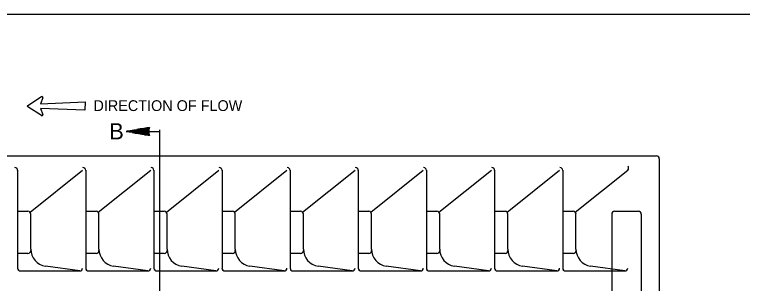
# Model space of a CAD drawing. Extents: x 2087776 to 2104538, y 970919 to 982612.
# Drawn here: x 2096747 to 2097412, y 978420 to 978665 of the extents above; entities that cross this region are included whole.
import ezdxf

# ---------------------------------------------------------------- set-up
doc = ezdxf.new("R2010")
doc.units = 0
doc.layers.add('1', color=7, linetype='Continuous')

msp = doc.modelspace()

# ---------------------------------------------------------------- linework, layer by layer
at = {"layer": '1'}
for p, q in [((2096758.77, 978582.46), (2096771.4, 978590.45)), ((2096772.57, 978589.51), (2096770.43, 978583.91)), ((2096770.43, 978583.91), (2096811.31, 978585.66)), ((2096811.31, 978585.66), (2096811.02, 978577.98)), ((2096771.36, 978573.14), (2096758.77, 978581.13)), ((2096811.02, 978577.98), (2096770.43, 978579.67)), ((2096770.43, 978579.67), (2096772.53, 978574.08)), ((2096869.46, 978558.73), (2096879.33, 978558.73)), ((2096879.33, 978560.02), (2096879.33, 977966.21)), ((2096347.27, 978536.42), (2097333.44, 978536.42)), ((2097336.04, 978533.83), (2097336.04, 977988.84)), ((2096760.94, 978484.98), (2096808.91, 978523.44)), ((2096823.22, 978484.98), (2096871.2, 978523.44)), ((2096885.51, 978484.98), (2096933.48, 978523.44)), ((2096947.8, 978484.98), (2096995.76, 978523.44)), ((2097010.08, 978484.98), (2097058.05, 978523.44)), ((2097072.36, 978484.98), (2097120.33, 978523.44)), ((2097134.65, 978484.98), (2097182.62, 978523.44)), ((2097196.94, 978484.98), (2097244.9, 978523.44)), ((2097259.22, 978484.98), (2097307.19, 978523.44)), ((2096749.53, 978485.8), (2096749.53, 978485.8)), ((2096749.53, 978485.8), (2096759.05, 978485.8)), ((2096761.64, 978485.8), (2096761.64, 978485.8)), ((2096811.82, 978485.8), (2096811.82, 978485.8)), ((2096811.82, 978485.8), (2096821.33, 978485.8)), ((2096823.93, 978485.8), (2096823.93, 978485.8)), ((2096874.1, 978485.8), (2096874.1, 978485.8)), ((2096874.1, 978485.8), (2096883.62, 978485.8)), ((2096886.22, 978485.8), (2096886.22, 978485.8)), ((2096936.39, 978485.8), (2096936.39, 978485.8)), ((2096936.39, 978485.8), (2096945.9, 978485.8)), ((2096948.5, 978485.8), (2096948.5, 978485.8)), ((2096998.67, 978485.8), (2096998.67, 978485.8)), ((2096998.67, 978485.8), (2097008.19, 978485.8)), ((2097010.78, 978485.8), (2097010.78, 978485.8)), ((2097060.96, 978485.8), (2097060.96, 978485.8)), ((2097060.96, 978485.8), (2097070.47, 978485.8)), ((2097073.07, 978485.8), (2097073.07, 978485.8)), ((2097123.24, 978485.8), (2097123.24, 978485.8)), ((2097123.24, 978485.8), (2097132.76, 978485.8)), ((2097135.35, 978485.8), (2097135.35, 978485.8)), ((2097185.53, 978485.8), (2097185.53, 978485.8)), ((2097185.53, 978485.8), (2097195.04, 978485.8)), ((2097197.63, 978485.8), (2097197.63, 978485.8)), ((2097247.81, 978485.8), (2097247.81, 978485.8)), ((2097247.81, 978485.8), (2097257.33, 978485.8)), ((2097259.92, 978485.8), (2097259.92, 978485.8)), ((2097295.17, 978485.8), (2097316.96, 978485.8)), ((2096761.64, 978451.21), (2096761.64, 978483.2)), ((2096823.93, 978451.21), (2096823.93, 978483.2)), ((2096886.22, 978451.21), (2096886.22, 978483.2)), ((2096948.5, 978451.21), (2096948.5, 978483.2)), ((2097010.78, 978451.21), (2097010.78, 978483.2)), ((2097073.07, 978451.21), (2097073.07, 978483.2)), ((2097135.35, 978451.21), (2097135.35, 978483.2)), ((2097197.63, 978451.21), (2097197.63, 978483.2)), ((2097259.92, 978451.21), (2097259.92, 978483.2)), ((2097292.57, 978483.2), (2097292.57, 978039.44)), ((2097319.55, 978483.2), (2097319.55, 978039.44)), ((2096749.53, 978447.29), (2096749.53, 978447.29)), ((2096759.05, 978447.29), (2096749.53, 978447.29)), ((2096811.82, 978447.29), (2096811.82, 978447.29)), ((2096821.33, 978447.29), (2096811.82, 978447.29)), ((2096874.1, 978447.29), (2096874.1, 978447.29)), ((2096883.62, 978447.29), (2096874.1, 978447.29)), ((2096936.39, 978447.29), (2096936.39, 978447.29)), ((2096945.9, 978447.29), (2096936.39, 978447.29)), ((2096998.67, 978447.29), (2096998.67, 978447.29)), ((2097008.19, 978447.29), (2096998.67, 978447.29)), ((2097060.96, 978447.29), (2097060.96, 978447.29)), ((2097070.47, 978447.29), (2097060.96, 978447.29)), ((2097123.24, 978447.29), (2097123.24, 978447.29)), ((2097132.76, 978447.29), (2097123.24, 978447.29)), ((2097185.53, 978447.29), (2097185.53, 978447.29)), ((2097195.04, 978447.29), (2097185.53, 978447.29)), ((2097247.81, 978447.29), (2097247.81, 978447.29)), ((2097257.33, 978447.29), (2097247.81, 978447.29)), ((2096806.31, 978431.39), (2096775.05, 978435.79)), ((2096868.6, 978431.39), (2096837.34, 978435.79)), ((2096930.88, 978431.39), (2096899.62, 978435.79)), ((2096993.16, 978431.39), (2096961.9, 978435.79)), ((2097055.45, 978431.39), (2097024.19, 978435.79)), ((2097117.74, 978431.39), (2097086.47, 978435.79)), ((2097180.02, 978431.39), (2097148.76, 978435.79)), ((2097242.3, 978431.39), (2097211.05, 978435.79)), ((2097304.59, 978431.39), (2097273.33, 978435.79)), ((2096749.53, 978431.39), (2096749.53, 978431.39)), ((2096749.53, 978431.39), (2096749.53, 978431.39)), ((2096752.12, 978431.39), (2096806.31, 978431.39)), ((2096811.82, 978431.39), (2096811.82, 978431.39)), ((2096811.82, 978431.39), (2096811.82, 978431.39)), ((2096814.4, 978431.39), (2096868.6, 978431.39)), ((2096874.1, 978431.39), (2096874.1, 978431.39)), ((2096874.1, 978431.39), (2096874.1, 978431.39)), ((2096876.69, 978431.39), (2096930.88, 978431.39)), ((2096936.39, 978431.39), (2096936.39, 978431.39)), ((2096936.39, 978431.39), (2096936.39, 978431.39)), ((2096938.97, 978431.39), (2096993.16, 978431.39)), ((2096998.67, 978431.39), (2096998.67, 978431.39)), ((2096998.67, 978431.39), (2096998.67, 978431.39)), ((2097001.26, 978431.39), (2097055.45, 978431.39)), ((2097060.96, 978431.39), (2097060.96, 978431.39)), ((2097060.96, 978431.39), (2097060.96, 978431.39)), ((2097063.55, 978431.39), (2097117.74, 978431.39)), ((2097123.24, 978431.39), (2097123.24, 978431.39)), ((2097123.24, 978431.39), (2097123.24, 978431.39)), ((2097125.83, 978431.39), (2097180.02, 978431.39)), ((2097185.53, 978431.39), (2097185.53, 978431.39)), ((2097185.53, 978431.39), (2097185.53, 978431.39)), ((2097188.11, 978431.39), (2097242.3, 978431.39)), ((2097247.81, 978431.39), (2097247.81, 978431.39)), ((2097247.81, 978431.39), (2097247.81, 978431.39)), ((2097250.4, 978431.39), (2097304.59, 978431.39))]:
    msp.add_line(p, q, dxfattribs=at)
for points in [[(2098759.93, 976815.01), (2098759.93, 978665.4), (2096181.19, 978665.4), (2096181.19, 976815.01), (2098759.93, 976815.01), (2098759.93, 976901.49), (2098103.76, 976901.49), (2098103.76, 977113.68), (2098759.93, 977113.68), (2098759.93, 977208.71), (2098103.76, 977208.71), (2098103.76, 976815.01), (2098362.29, 976815.01), (2098362.29, 976901.49), (2098362.29, 976815.01), (2098614.92, 976815.01), (2098614.92, 976901.49), (2098614.92, 976861.08), (2098759.93, 976861.08)], [(2096870.19, 978554.93), (2096848.7, 978558.73), (2096870.19, 978562.42), (2096869.96, 978561.94), (2096867.67, 978561.98), (2096864.9, 978561.51), (2096869.8, 978561.45), (2096869.71, 978560.96), (2096861.54, 978560.94), (2096858.66, 978560.43), (2096869.57, 978560.45), (2096869.46, 978559.91), (2096855.72, 978559.93), (2096852.44, 978559.36), (2096869.4, 978559.38), (2096869.42, 978558.89), (2096849.67, 978558.89), (2096848.73, 978558.71), (2096851.47, 978558.23), (2096869.37, 978558.36), (2096869.44, 978557.87), (2096854.23, 978557.74), (2096856.94, 978557.26), (2096869.53, 978557.26), (2096869.54, 978556.8), (2096860.01, 978556.72), (2096863.12, 978556.17), (2096869.71, 978556.23), (2096869.85, 978555.69), (2096865.68, 978555.71), (2096868.83, 978555.16), (2096870.03, 978555.29)], [(2096749.53, 978523.42), (2096749.53, 978433.73)], [(2096811.82, 978523.42), (2096811.82, 978433.73)], [(2096874.1, 978523.42), (2096874.1, 978433.73)], [(2096936.39, 978523.42), (2096936.39, 978433.73)], [(2096998.67, 978523.42), (2096998.67, 978433.73)], [(2097060.96, 978523.42), (2097060.96, 978433.73)], [(2097123.24, 978523.42), (2097123.24, 978433.73)], [(2097185.53, 978523.42), (2097185.53, 978433.73)], [(2097247.81, 978523.42), (2097247.81, 978433.73)]]:
    msp.add_lwpolyline(points, dxfattribs=at)
for centre, radius, start, end in [((2096771.83, 978589.78), 0.788, 339.13507, 122.32595), ((2096759.2, 978581.79), 0.788, 122.32595, 237.60998), ((2096771.79, 978573.8), 0.788, 237.60998, 20.54503), ((2096879.41, 978558.67), 9.95, 157.87619, 202.12381), ((2097333.45, 978533.83), 2.6, 0, 90), ((2096746.94, 978523.15), 2.6, 0, 90), ((2096809.22, 978523.15), 2.6, 0, 90), ((2096871.51, 978523.15), 2.6, 0, 90), ((2096933.79, 978523.15), 2.6, 0, 90), ((2096996.08, 978523.15), 2.6, 0, 90), ((2097058.36, 978523.15), 2.6, 0, 90), ((2097120.65, 978523.15), 2.6, 0, 90), ((2097182.93, 978523.15), 2.6, 0, 90), ((2097245.22, 978523.15), 2.6, 0, 90), ((2097305.35, 978525.28), 2.6, 315, 45), ((2096759.05, 978483.2), 2.6, 0, 90), ((2096821.33, 978483.2), 2.6, 0, 90), ((2096883.62, 978483.2), 2.6, 0, 90), ((2096945.9, 978483.2), 2.6, 0, 90), ((2097008.19, 978483.2), 2.6, 0, 90), ((2097070.47, 978483.2), 2.6, 0, 90), ((2097132.76, 978483.2), 2.6, 0, 90), ((2097195.04, 978483.2), 2.6, 0, 90), ((2097257.33, 978483.2), 2.6, 0, 90), ((2097295.17, 978483.2), 2.6, 90, 180), ((2097316.96, 978483.2), 2.6, 0, 90), ((2096759.05, 978449.88), 2.6, 269.99018, 0), ((2096777.22, 978451.21), 15.57, 180, 261.99571), ((2096821.33, 978449.88), 2.6, 269.99018, 0), ((2096839.5, 978451.21), 15.57, 180, 261.99571), ((2096883.62, 978449.88), 2.6, 269.99018, 0), ((2096901.79, 978451.21), 15.57, 180, 261.99571), ((2096945.9, 978449.88), 2.6, 269.99018, 0), ((2096964.07, 978451.21), 15.57, 180, 261.99571), ((2097008.19, 978449.88), 2.6, 269.99018, 0), ((2097026.35, 978451.21), 15.57, 180, 261.99571), ((2097070.47, 978449.88), 2.6, 269.99018, 0), ((2097088.64, 978451.21), 15.57, 180, 261.99571), ((2097132.76, 978449.88), 2.6, 269.99018, 0), ((2097150.92, 978451.21), 15.57, 180, 261.99571), ((2097195.04, 978449.88), 2.6, 269.99018, 0), ((2097213.21, 978451.21), 15.57, 180, 261.99571), ((2097257.33, 978449.88), 2.6, 269.99018, 0), ((2097275.49, 978451.21), 15.57, 180, 261.99571), ((2096752.13, 978433.98), 2.6, 180, 270), ((2096806.32, 978433.98), 2.6, 270, 360), ((2096814.41, 978433.98), 2.6, 180, 270), ((2096868.6, 978433.98), 2.6, 270, 360), ((2096876.69, 978433.98), 2.6, 180, 270), ((2096930.88, 978433.98), 2.6, 270, 360), ((2096938.98, 978433.98), 2.6, 180, 270), ((2096993.17, 978433.98), 2.6, 270, 360), ((2097001.26, 978433.98), 2.6, 180, 270), ((2097055.45, 978433.98), 2.6, 270, 360), ((2097063.55, 978433.98), 2.6, 180, 270), ((2097117.74, 978433.98), 2.6, 270, 360), ((2097125.83, 978433.98), 2.6, 180, 270), ((2097180.02, 978433.98), 2.6, 270, 360), ((2097188.12, 978433.98), 2.6, 180, 270), ((2097242.31, 978433.98), 2.6, 270, 360), ((2097250.4, 978433.98), 2.6, 180, 270), ((2097304.59, 978433.98), 2.6, 270, 360)]:
    msp.add_arc(centre, radius, start, end, dxfattribs=at)

# ---------------------------------------------------------------- texts
msp.add_text('DIRECTION OF FLOW', height=9.8425, rotation=360, dxfattribs=at).set_placement((2096818.91, 978577.34))
msp.add_text('B', height=14.76, dxfattribs=at).set_placement((2096833.45, 978551.48))

doc.saveas('drawing.dxf')
